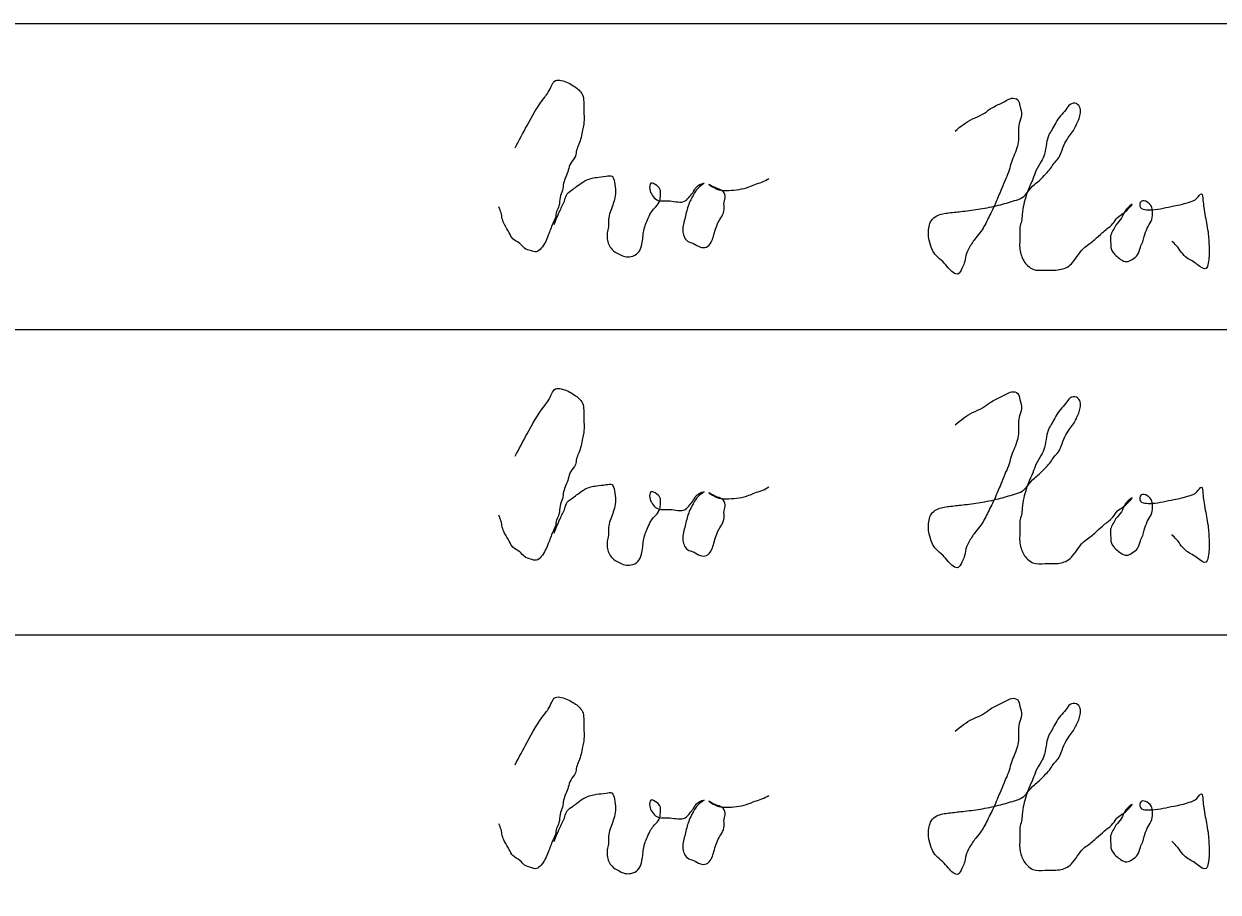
# Model space of a CAD drawing. Extents: x -643342 to -638635, y -1201752 to -1189948.
# Drawn here: x -639390.76 to -639380, y -1192613.92 to -1192606.11 of the extents above; entities that cross this region are included whole.
import ezdxf

# ---------------------------------------------------------------- set-up
doc = ezdxf.new("R2010")
doc.units = 0
doc.layers.add('1', color=7, linetype='Continuous')
doc.layers.add('Rozpiska LP', color=7, linetype='Continuous')

msp = doc.modelspace()

# ---------------------------------------------------------------- linework, layer by layer
at = {"layer": '1'}
for points in [[(-639386.333, -1192607.222), (-639386.226, -1192607.02), (-639386.067, -1192606.765), (-639386.035, -1192606.722), (-639386.003, -1192606.659), (-639385.971, -1192606.616), (-639385.918, -1192606.616), (-639385.855, -1192606.637), (-639385.801, -1192606.669), (-639385.759, -1192606.701), (-639385.727, -1192606.744), (-639385.716, -1192606.807), (-639385.716, -1192606.861), (-639385.716, -1192607.009), (-639385.727, -1192607.063), (-639385.759, -1192607.19), (-639385.78, -1192607.243), (-639385.791, -1192607.296), (-639385.833, -1192607.36), (-639385.855, -1192607.424), (-639385.897, -1192607.541), (-639385.908, -1192607.605), (-639385.929, -1192607.668), (-639385.939, -1192607.743), (-639385.961, -1192607.796), (-639385.971, -1192607.849), (-639385.993, -1192607.902), (-639386.035, -1192608.009), (-639386.099, -1192608.126), (-639386.141, -1192608.157), (-639386.194, -1192608.147), (-639386.248, -1192608.126), (-639386.29, -1192608.083), (-639386.354, -1192608.041), (-639386.386, -1192607.987), (-639386.428, -1192607.913), (-639386.449, -1192607.86), (-639386.46, -1192607.807), (-639386.481, -1192607.754)], [(-639382.373, -1192607.071), (-639382.215, -1192606.961), (-639382.125, -1192606.92), (-639382.057, -1192606.872), (-639382.009, -1192606.845), (-639381.912, -1192606.797), (-639381.864, -1192606.776), (-639381.809, -1192606.79), (-639381.789, -1192606.845), (-639381.775, -1192606.927), (-639381.796, -1192607.003), (-639381.803, -1192607.078), (-639381.803, -1192607.154), (-639381.816, -1192607.223), (-639381.844, -1192607.298), (-639381.871, -1192607.367), (-639381.892, -1192607.442), (-639381.926, -1192607.518), (-639381.961, -1192607.607), (-639381.988, -1192607.669), (-639382.016, -1192607.738), (-639382.043, -1192607.793), (-639382.105, -1192607.917), (-639382.139, -1192607.972), (-639382.187, -1192608.033), (-639382.242, -1192608.116), (-639382.276, -1192608.191), (-639382.29, -1192608.26), (-639382.311, -1192608.308), (-639382.345, -1192608.356), (-639382.434, -1192608.301), (-639382.483, -1192608.246), (-639382.544, -1192608.191), (-639382.579, -1192608.136), (-639382.606, -1192608.054), (-639382.613, -1192607.992), (-639382.606, -1192607.93), (-639382.586, -1192607.875), (-639382.537, -1192607.834), (-639382.428, -1192607.807), (-639382.304, -1192607.793), (-639382.146, -1192607.772), (-639381.981, -1192607.738), (-639381.837, -1192607.697), (-639381.768, -1192607.669), (-639381.72, -1192607.621), (-639381.658, -1192607.552), (-639381.617, -1192607.518), (-639381.555, -1192607.456), (-639381.514, -1192607.408), (-639381.48, -1192607.36), (-639381.445, -1192607.319), (-639381.418, -1192607.264), (-639381.384, -1192607.181), (-639381.342, -1192607.113), (-639381.308, -1192607.065), (-639381.281, -1192607.016), (-639381.26, -1192606.968), (-639381.246, -1192606.92), (-639381.246, -1192606.865), (-639381.281, -1192606.824), (-639381.336, -1192606.831), (-639381.377, -1192606.879), (-639381.425, -1192606.934), (-639381.466, -1192606.996), (-639381.5, -1192607.058), (-639381.528, -1192607.106), (-639381.549, -1192607.181), (-639381.569, -1192607.278), (-639381.597, -1192607.346), (-639381.645, -1192607.429), (-639381.672, -1192607.504), (-639381.713, -1192607.594), (-639381.734, -1192607.655), (-639381.755, -1192607.731), (-639381.768, -1192607.82), (-639381.775, -1192607.882), (-639381.789, -1192607.937), (-639381.789, -1192608.006), (-639381.789, -1192608.136), (-639381.775, -1192608.191), (-639381.755, -1192608.24), (-639381.72, -1192608.281), (-639381.672, -1192608.315), (-639381.562, -1192608.322), (-639381.48, -1192608.322), (-639381.418, -1192608.315), (-639381.363, -1192608.295), (-639381.315, -1192608.253), (-639381.26, -1192608.178), (-639381.205, -1192608.116), (-639381.157, -1192608.081), (-639381.116, -1192608.047), (-639381.047, -1192607.985), (-639381.006, -1192607.951), (-639380.951, -1192607.903), (-639380.91, -1192607.848), (-639380.862, -1192607.814), (-639380.814, -1192607.772), (-639380.779, -1192607.731), (-639380.834, -1192607.779), (-639380.875, -1192607.855), (-639380.924, -1192607.917), (-639380.951, -1192607.965), (-639380.972, -1192608.013), (-639380.972, -1192608.068), (-639380.965, -1192608.136), (-639380.924, -1192608.191), (-639380.882, -1192608.226), (-639380.827, -1192608.246), (-639380.779, -1192608.226), (-639380.731, -1192608.185), (-639380.704, -1192608.116), (-639380.683, -1192608.068), (-639380.669, -1192608.02), (-639380.642, -1192607.944), (-639380.608, -1192607.882), (-639380.594, -1192607.814), (-639380.601, -1192607.759), (-639380.642, -1192607.71), (-639380.697, -1192607.704), (-639380.704, -1192607.759), (-639380.649, -1192607.779), (-639380.594, -1192607.779), (-639380.402, -1192607.745), (-639380.333, -1192607.731), (-639380.264, -1192607.71), (-639380.196, -1192607.676), (-639380.154, -1192607.635), (-639380.141, -1192607.69), (-639380.134, -1192607.759), (-639380.12, -1192607.841), (-639380.106, -1192607.917), (-639380.093, -1192607.999), (-639380.086, -1192608.136), (-639380.086, -1192608.198), (-639380.093, -1192608.26), (-639380.113, -1192608.308), (-639380.189, -1192608.274), (-639380.237, -1192608.24), (-639380.285, -1192608.212), (-639380.333, -1192608.164), (-639380.381, -1192608.102), (-639380.422, -1192608.061)], [(-639385.982, -1192607.913), (-639385.929, -1192607.785), (-639385.886, -1192607.69), (-639385.865, -1192607.637), (-639385.812, -1192607.594), (-639385.77, -1192607.562), (-639385.706, -1192607.52), (-639385.653, -1192607.498), (-639385.6, -1192607.488), (-639385.515, -1192607.477), (-639385.461, -1192607.477), (-639385.44, -1192607.53), (-639385.43, -1192607.615), (-639385.44, -1192607.69), (-639385.461, -1192607.754), (-639385.493, -1192607.881), (-639385.493, -1192607.934), (-639385.504, -1192607.987), (-639385.504, -1192608.041), (-639385.461, -1192608.136), (-639385.398, -1192608.179), (-639385.345, -1192608.2), (-639385.291, -1192608.2), (-639385.228, -1192608.168), (-639385.196, -1192608.104), (-639385.185, -1192608.041), (-639385.164, -1192607.924), (-639385.143, -1192607.87), (-639385.111, -1192607.807), (-639385.079, -1192607.764), (-639385.036, -1192607.711), (-639385.026, -1192607.658), (-639385.026, -1192607.605), (-639385.058, -1192607.562), (-639385.111, -1192607.541), (-639385.121, -1192607.594), (-639385.1, -1192607.647), (-639385.058, -1192607.69), (-639385.005, -1192607.7), (-639384.941, -1192607.7), (-639384.803, -1192607.7), (-639384.76, -1192607.658), (-639384.728, -1192607.615), (-639384.686, -1192607.562), (-639384.633, -1192607.541), (-639384.675, -1192607.573), (-639384.718, -1192607.626), (-639384.771, -1192607.732), (-639384.803, -1192607.849), (-639384.824, -1192607.966), (-639384.813, -1192608.019), (-639384.782, -1192608.062), (-639384.728, -1192608.083), (-639384.665, -1192608.115), (-639384.612, -1192608.115), (-639384.569, -1192608.072), (-639384.548, -1192608.019), (-639384.505, -1192607.892), (-639384.473, -1192607.839), (-639384.452, -1192607.775), (-639384.452, -1192607.711), (-639384.442, -1192607.658), (-639384.473, -1192607.605), (-639384.527, -1192607.583), (-639384.59, -1192607.552), (-639384.537, -1192607.583), (-639384.463, -1192607.605), (-639384.41, -1192607.605), (-639384.229, -1192607.573), (-639384.176, -1192607.552), (-639384.112, -1192607.53), (-639384.048, -1192607.498)], [(-639386.333, -1192609.998), (-639386.226, -1192609.796), (-639386.067, -1192609.541), (-639386.035, -1192609.498), (-639386.003, -1192609.434), (-639385.971, -1192609.392), (-639385.918, -1192609.392), (-639385.855, -1192609.413), (-639385.801, -1192609.445), (-639385.759, -1192609.477), (-639385.727, -1192609.519), (-639385.716, -1192609.583), (-639385.716, -1192609.636), (-639385.716, -1192609.785), (-639385.727, -1192609.838), (-639385.759, -1192609.966), (-639385.78, -1192610.019), (-639385.791, -1192610.072), (-639385.833, -1192610.136), (-639385.855, -1192610.2), (-639385.897, -1192610.317), (-639385.908, -1192610.38), (-639385.929, -1192610.444), (-639385.939, -1192610.519), (-639385.961, -1192610.572), (-639385.971, -1192610.625), (-639385.993, -1192610.678), (-639386.035, -1192610.784), (-639386.099, -1192610.901), (-639386.141, -1192610.933), (-639386.194, -1192610.923), (-639386.248, -1192610.901), (-639386.29, -1192610.859), (-639386.354, -1192610.816), (-639386.386, -1192610.763), (-639386.428, -1192610.689), (-639386.449, -1192610.636), (-639386.46, -1192610.582), (-639386.481, -1192610.529)], [(-639382.373, -1192609.714), (-639382.215, -1192609.604), (-639382.125, -1192609.562), (-639382.057, -1192609.514), (-639382.009, -1192609.487), (-639381.912, -1192609.439), (-639381.864, -1192609.418), (-639381.809, -1192609.432), (-639381.789, -1192609.487), (-639381.775, -1192609.569), (-639381.796, -1192609.645), (-639381.803, -1192609.72), (-639381.803, -1192609.796), (-639381.816, -1192609.865), (-639381.844, -1192609.94), (-639381.871, -1192610.009), (-639381.892, -1192610.085), (-639381.926, -1192610.16), (-639381.961, -1192610.25), (-639381.988, -1192610.311), (-639382.016, -1192610.38), (-639382.043, -1192610.435), (-639382.105, -1192610.559), (-639382.139, -1192610.614), (-639382.187, -1192610.676), (-639382.242, -1192610.758), (-639382.276, -1192610.834), (-639382.29, -1192610.902), (-639382.311, -1192610.95), (-639382.345, -1192610.999), (-639382.434, -1192610.944), (-639382.483, -1192610.889), (-639382.544, -1192610.834), (-639382.579, -1192610.779), (-639382.606, -1192610.696), (-639382.613, -1192610.634), (-639382.606, -1192610.572), (-639382.586, -1192610.517), (-639382.537, -1192610.476), (-639382.428, -1192610.449), (-639382.304, -1192610.435), (-639382.146, -1192610.414), (-639381.981, -1192610.38), (-639381.837, -1192610.339), (-639381.768, -1192610.311), (-639381.72, -1192610.263), (-639381.658, -1192610.195), (-639381.617, -1192610.16), (-639381.555, -1192610.098), (-639381.514, -1192610.05), (-639381.48, -1192610.002), (-639381.445, -1192609.961), (-639381.418, -1192609.906), (-639381.384, -1192609.823), (-639381.342, -1192609.755), (-639381.308, -1192609.707), (-639381.281, -1192609.659), (-639381.26, -1192609.61), (-639381.246, -1192609.562), (-639381.246, -1192609.507), (-639381.281, -1192609.466), (-639381.336, -1192609.473), (-639381.377, -1192609.521), (-639381.425, -1192609.576), (-639381.466, -1192609.638), (-639381.5, -1192609.7), (-639381.528, -1192609.748), (-639381.549, -1192609.823), (-639381.569, -1192609.92), (-639381.597, -1192609.988), (-639381.645, -1192610.071), (-639381.672, -1192610.146), (-639381.713, -1192610.236), (-639381.734, -1192610.298), (-639381.755, -1192610.373), (-639381.768, -1192610.463), (-639381.775, -1192610.524), (-639381.789, -1192610.579), (-639381.789, -1192610.648), (-639381.789, -1192610.779), (-639381.775, -1192610.834), (-639381.755, -1192610.882), (-639381.72, -1192610.923), (-639381.672, -1192610.957), (-639381.562, -1192610.964), (-639381.48, -1192610.964), (-639381.418, -1192610.957), (-639381.363, -1192610.937), (-639381.315, -1192610.895), (-639381.26, -1192610.82), (-639381.205, -1192610.758), (-639381.157, -1192610.724), (-639381.116, -1192610.689), (-639381.047, -1192610.627), (-639381.006, -1192610.593), (-639380.951, -1192610.545), (-639380.91, -1192610.49), (-639380.862, -1192610.456), (-639380.814, -1192610.414), (-639380.779, -1192610.373), (-639380.834, -1192610.421), (-639380.875, -1192610.497), (-639380.924, -1192610.559), (-639380.951, -1192610.607), (-639380.972, -1192610.655), (-639380.972, -1192610.71), (-639380.965, -1192610.779), (-639380.924, -1192610.834), (-639380.882, -1192610.868), (-639380.827, -1192610.889), (-639380.779, -1192610.868), (-639380.731, -1192610.827), (-639380.704, -1192610.758), (-639380.683, -1192610.71), (-639380.669, -1192610.662), (-639380.642, -1192610.586), (-639380.608, -1192610.524), (-639380.594, -1192610.456), (-639380.601, -1192610.401), (-639380.642, -1192610.353), (-639380.697, -1192610.346), (-639380.704, -1192610.401), (-639380.649, -1192610.421), (-639380.594, -1192610.421), (-639380.402, -1192610.387), (-639380.333, -1192610.373), (-639380.264, -1192610.353), (-639380.196, -1192610.318), (-639380.154, -1192610.277), (-639380.141, -1192610.332), (-639380.134, -1192610.401), (-639380.12, -1192610.483), (-639380.106, -1192610.559), (-639380.093, -1192610.641), (-639380.086, -1192610.779), (-639380.086, -1192610.84), (-639380.093, -1192610.902), (-639380.113, -1192610.95), (-639380.189, -1192610.916), (-639380.237, -1192610.882), (-639380.285, -1192610.854), (-639380.333, -1192610.806), (-639380.381, -1192610.744), (-639380.422, -1192610.703)], [(-639385.982, -1192610.689), (-639385.929, -1192610.561), (-639385.886, -1192610.466), (-639385.865, -1192610.412), (-639385.812, -1192610.37), (-639385.77, -1192610.338), (-639385.706, -1192610.295), (-639385.653, -1192610.274), (-639385.6, -1192610.264), (-639385.515, -1192610.253), (-639385.461, -1192610.253), (-639385.44, -1192610.306), (-639385.43, -1192610.391), (-639385.44, -1192610.466), (-639385.461, -1192610.529), (-639385.493, -1192610.657), (-639385.493, -1192610.71), (-639385.504, -1192610.763), (-639385.504, -1192610.816), (-639385.461, -1192610.912), (-639385.398, -1192610.954), (-639385.345, -1192610.976), (-639385.291, -1192610.976), (-639385.228, -1192610.944), (-639385.196, -1192610.88), (-639385.185, -1192610.816), (-639385.164, -1192610.699), (-639385.143, -1192610.646), (-639385.111, -1192610.582), (-639385.079, -1192610.54), (-639385.036, -1192610.487), (-639385.026, -1192610.434), (-639385.026, -1192610.38), (-639385.058, -1192610.338), (-639385.111, -1192610.317), (-639385.121, -1192610.37), (-639385.1, -1192610.423), (-639385.058, -1192610.466), (-639385.005, -1192610.476), (-639384.941, -1192610.476), (-639384.803, -1192610.476), (-639384.76, -1192610.434), (-639384.728, -1192610.391), (-639384.686, -1192610.338), (-639384.633, -1192610.317), (-639384.675, -1192610.349), (-639384.718, -1192610.402), (-639384.771, -1192610.508), (-639384.803, -1192610.625), (-639384.824, -1192610.742), (-639384.813, -1192610.795), (-639384.782, -1192610.838), (-639384.728, -1192610.859), (-639384.665, -1192610.891), (-639384.612, -1192610.891), (-639384.569, -1192610.848), (-639384.548, -1192610.795), (-639384.505, -1192610.667), (-639384.473, -1192610.614), (-639384.452, -1192610.551), (-639384.452, -1192610.487), (-639384.442, -1192610.434), (-639384.473, -1192610.38), (-639384.527, -1192610.359), (-639384.59, -1192610.327), (-639384.537, -1192610.359), (-639384.463, -1192610.38), (-639384.41, -1192610.38), (-639384.229, -1192610.349), (-639384.176, -1192610.327), (-639384.112, -1192610.306), (-639384.048, -1192610.274)], [(-639386.333, -1192612.774), (-639386.226, -1192612.572), (-639386.067, -1192612.316), (-639386.035, -1192612.274), (-639386.003, -1192612.21), (-639385.971, -1192612.168), (-639385.918, -1192612.168), (-639385.855, -1192612.189), (-639385.801, -1192612.221), (-639385.759, -1192612.253), (-639385.727, -1192612.295), (-639385.716, -1192612.359), (-639385.716, -1192612.412), (-639385.716, -1192612.561), (-639385.727, -1192612.614), (-639385.759, -1192612.742), (-639385.78, -1192612.795), (-639385.791, -1192612.848), (-639385.833, -1192612.912), (-639385.855, -1192612.976), (-639385.897, -1192613.092), (-639385.908, -1192613.156), (-639385.929, -1192613.22), (-639385.939, -1192613.294), (-639385.961, -1192613.348), (-639385.971, -1192613.401), (-639385.993, -1192613.454), (-639386.035, -1192613.56), (-639386.099, -1192613.677), (-639386.141, -1192613.709), (-639386.194, -1192613.698), (-639386.248, -1192613.677), (-639386.29, -1192613.635), (-639386.354, -1192613.592), (-639386.386, -1192613.539), (-639386.428, -1192613.464), (-639386.449, -1192613.411), (-639386.46, -1192613.358), (-639386.481, -1192613.305)], [(-639382.373, -1192612.473), (-639382.215, -1192612.363), (-639382.125, -1192612.321), (-639382.057, -1192612.273), (-639382.009, -1192612.246), (-639381.912, -1192612.198), (-639381.864, -1192612.177), (-639381.809, -1192612.191), (-639381.789, -1192612.246), (-639381.775, -1192612.328), (-639381.796, -1192612.404), (-639381.803, -1192612.479), (-639381.803, -1192612.555), (-639381.816, -1192612.624), (-639381.844, -1192612.699), (-639381.871, -1192612.768), (-639381.892, -1192612.844), (-639381.926, -1192612.919), (-639381.961, -1192613.009), (-639381.988, -1192613.07), (-639382.016, -1192613.139), (-639382.043, -1192613.194), (-639382.105, -1192613.318), (-639382.139, -1192613.373), (-639382.187, -1192613.435), (-639382.242, -1192613.517), (-639382.276, -1192613.593), (-639382.29, -1192613.661), (-639382.311, -1192613.709), (-639382.345, -1192613.758), (-639382.434, -1192613.703), (-639382.483, -1192613.648), (-639382.544, -1192613.593), (-639382.579, -1192613.538), (-639382.606, -1192613.455), (-639382.613, -1192613.393), (-639382.606, -1192613.331), (-639382.586, -1192613.277), (-639382.537, -1192613.235), (-639382.428, -1192613.208), (-639382.304, -1192613.194), (-639382.146, -1192613.173), (-639381.981, -1192613.139), (-639381.837, -1192613.098), (-639381.768, -1192613.07), (-639381.72, -1192613.022), (-639381.658, -1192612.954), (-639381.617, -1192612.919), (-639381.555, -1192612.857), (-639381.514, -1192612.809), (-639381.48, -1192612.761), (-639381.445, -1192612.72), (-639381.418, -1192612.665), (-639381.384, -1192612.582), (-639381.342, -1192612.514), (-639381.308, -1192612.466), (-639381.281, -1192612.418), (-639381.26, -1192612.369), (-639381.246, -1192612.321), (-639381.246, -1192612.266), (-639381.281, -1192612.225), (-639381.336, -1192612.232), (-639381.377, -1192612.28), (-639381.425, -1192612.335), (-639381.466, -1192612.397), (-639381.5, -1192612.459), (-639381.528, -1192612.507), (-639381.549, -1192612.582), (-639381.569, -1192612.679), (-639381.597, -1192612.747), (-639381.645, -1192612.83), (-639381.672, -1192612.905), (-639381.713, -1192612.995), (-639381.734, -1192613.057), (-639381.755, -1192613.132), (-639381.768, -1192613.222), (-639381.775, -1192613.283), (-639381.789, -1192613.338), (-639381.789, -1192613.407), (-639381.789, -1192613.538), (-639381.775, -1192613.593), (-639381.755, -1192613.641), (-639381.72, -1192613.682), (-639381.672, -1192613.716), (-639381.562, -1192613.723), (-639381.48, -1192613.723), (-639381.418, -1192613.716), (-639381.363, -1192613.696), (-639381.315, -1192613.654), (-639381.26, -1192613.579), (-639381.205, -1192613.517), (-639381.157, -1192613.483), (-639381.116, -1192613.448), (-639381.047, -1192613.386), (-639381.006, -1192613.352), (-639380.951, -1192613.304), (-639380.91, -1192613.249), (-639380.862, -1192613.215), (-639380.814, -1192613.173), (-639380.779, -1192613.132), (-639380.834, -1192613.18), (-639380.875, -1192613.256), (-639380.924, -1192613.318), (-639380.951, -1192613.366), (-639380.972, -1192613.414), (-639380.972, -1192613.469), (-639380.965, -1192613.538), (-639380.924, -1192613.593), (-639380.882, -1192613.627), (-639380.827, -1192613.648), (-639380.779, -1192613.627), (-639380.731, -1192613.586), (-639380.704, -1192613.517), (-639380.683, -1192613.469), (-639380.669, -1192613.421), (-639380.642, -1192613.345), (-639380.608, -1192613.283), (-639380.594, -1192613.215), (-639380.601, -1192613.16), (-639380.642, -1192613.112), (-639380.697, -1192613.105), (-639380.704, -1192613.16), (-639380.649, -1192613.18), (-639380.594, -1192613.18), (-639380.402, -1192613.146), (-639380.333, -1192613.132), (-639380.264, -1192613.112), (-639380.196, -1192613.077), (-639380.154, -1192613.036), (-639380.141, -1192613.091), (-639380.134, -1192613.16), (-639380.12, -1192613.242), (-639380.106, -1192613.318), (-639380.093, -1192613.4), (-639380.086, -1192613.538), (-639380.086, -1192613.599), (-639380.093, -1192613.661), (-639380.113, -1192613.709), (-639380.189, -1192613.675), (-639380.237, -1192613.641), (-639380.285, -1192613.613), (-639380.333, -1192613.565), (-639380.381, -1192613.503), (-639380.422, -1192613.462)], [(-639385.982, -1192613.464), (-639385.929, -1192613.337), (-639385.886, -1192613.241), (-639385.865, -1192613.188), (-639385.812, -1192613.146), (-639385.77, -1192613.114), (-639385.706, -1192613.071), (-639385.653, -1192613.05), (-639385.6, -1192613.039), (-639385.515, -1192613.029), (-639385.461, -1192613.029), (-639385.44, -1192613.082), (-639385.43, -1192613.167), (-639385.44, -1192613.241), (-639385.461, -1192613.305), (-639385.493, -1192613.433), (-639385.493, -1192613.486), (-639385.504, -1192613.539), (-639385.504, -1192613.592), (-639385.461, -1192613.688), (-639385.398, -1192613.73), (-639385.345, -1192613.752), (-639385.291, -1192613.752), (-639385.228, -1192613.72), (-639385.196, -1192613.656), (-639385.185, -1192613.592), (-639385.164, -1192613.475), (-639385.143, -1192613.422), (-639385.111, -1192613.358), (-639385.079, -1192613.316), (-639385.036, -1192613.263), (-639385.026, -1192613.209), (-639385.026, -1192613.156), (-639385.058, -1192613.114), (-639385.111, -1192613.092), (-639385.121, -1192613.146), (-639385.1, -1192613.199), (-639385.058, -1192613.241), (-639385.005, -1192613.252), (-639384.941, -1192613.252), (-639384.803, -1192613.252), (-639384.76, -1192613.209), (-639384.728, -1192613.167), (-639384.686, -1192613.114), (-639384.633, -1192613.092), (-639384.675, -1192613.124), (-639384.718, -1192613.177), (-639384.771, -1192613.284), (-639384.803, -1192613.401), (-639384.824, -1192613.518), (-639384.813, -1192613.571), (-639384.782, -1192613.613), (-639384.728, -1192613.635), (-639384.665, -1192613.666), (-639384.612, -1192613.666), (-639384.569, -1192613.624), (-639384.548, -1192613.571), (-639384.505, -1192613.443), (-639384.473, -1192613.39), (-639384.452, -1192613.326), (-639384.452, -1192613.263), (-639384.442, -1192613.209), (-639384.473, -1192613.156), (-639384.527, -1192613.135), (-639384.59, -1192613.103), (-639384.537, -1192613.135), (-639384.463, -1192613.156), (-639384.41, -1192613.156), (-639384.229, -1192613.124), (-639384.176, -1192613.103), (-639384.112, -1192613.082), (-639384.048, -1192613.05)]]:
    msp.add_spline(points, degree=3, dxfattribs=at)
at = {"layer": 'Rozpiska LP'}
msp.add_lwpolyline([(-639346.091, -1192646.106), (-639346.091, -1192606.106), (-639436.091, -1192606.106), (-639436.091, -1192646.106)], close=True, dxfattribs=at)
for points in [[(-639436.091, -1192608.856), (-639371.091, -1192608.856)], [(-639436.091, -1192611.606), (-639371.091, -1192611.606)]]:
    msp.add_lwpolyline(points, dxfattribs=at)

doc.saveas('drawing.dxf')
